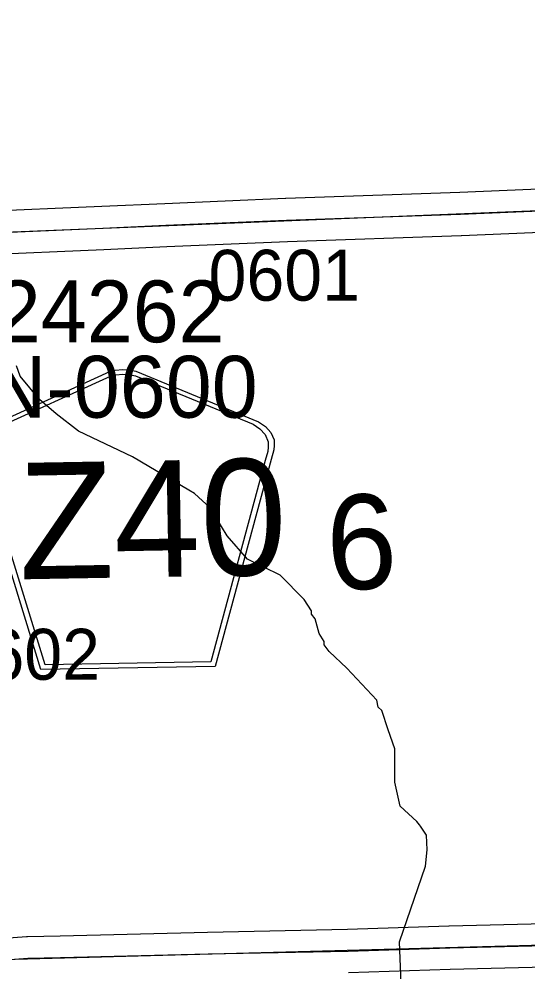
# Model space of a CAD drawing. Extents: x 128.7 to 185.5, y -21.4 to 12.6.
# Drawn here: x 164.112 to 164.812, y -1.683 to -0.374 of the extents above; entities that cross this region are included whole.
import ezdxf

# ---------------------------------------------------------------- set-up
doc = ezdxf.new("R2010")
doc.units = 0
for name, color, linetype in [('tdCoHydroRiver', 7, 'Continuous'), ('tdCoSecRdNmbr', 7, 'Continuous'), ('tdCoSecRteBand', 7, 'Continuous'), ('tdCoSecRteCL', 7, 'Continuous'), ('tdCoSectLine', 7, 'Continuous'), ('tdCoSectNmbr', 7, 'Continuous'), ('tdCoShieldCoRte', 7, 'Continuous'), ('tdCoStrucSecCoName', 7, 'Continuous'), ('tdCoStrucSecFHWANum', 7, 'Continuous'), ('tdCoSurfGravel', 7, 'Continuous'), ('tdCoTwpBndryShd', 7, 'Continuous')]:
    doc.layers.add(name, color=color, linetype=linetype)

msp = doc.modelspace()

# ---------------------------------------------------------------- linework, layer by layer
at = {"layer": 'tdCoHydroRiver'}
msp.add_lwpolyline([(164.6383, -1.7221), (164.6353, -1.6417), (164.6709, -1.5378), (164.6732, -1.5156), (164.6724, -1.4951), (164.6641, -1.4828), (164.6625, -1.4813), (164.6591, -1.4767), (164.6362, -1.4555), (164.6287, -1.4226), (164.6286, -1.3768), (164.6197, -1.3503), (164.6108, -1.3238), (164.6059, -1.3193), (164.6039, -1.3099), (164.5628, -1.2656), (164.5383, -1.2429), (164.5316, -1.2337), (164.5315, -1.2289), (164.5248, -1.2181), (164.5193, -1.1978), (164.5143, -1.1917), (164.5141, -1.187), (164.5041, -1.1716), (164.4712, -1.1381), (164.4262, -1.1161), (164.3982, -1.084), (164.3747, -1.0454), (164.3534, -1.0257), (164.3453, -1.0213), (164.2679, -0.9752), (164.1939, -0.9401), (164.1631, -0.916), (164.1402, -0.8964), (164.1138, -0.8642), (164.1085, -0.8502)], dxfattribs=at)
at = {"layer": 'tdCoSecRteBand'}
for points in [[(164.0195, -0.6395), (164.0196, -0.6395), (164.0547, -0.6383), (164.2259, -0.6309), (164.3124, -0.627), (164.3125, -0.627), (164.3125, -0.627), (164.4785, -0.6198), (164.4786, -0.6198), (164.4787, -0.6198), (164.7178, -0.6117), (164.8807, -0.6048)], [(164.8831, -0.6647), (164.7202, -0.6716), (164.7201, -0.6717), (164.72, -0.6717), (164.4809, -0.6798), (164.3151, -0.6869), (164.2286, -0.6909), (164.2286, -0.6909), (164.2285, -0.6909), (164.0571, -0.6983)], [(164.0512, -1.6465), (164.0532, -1.645), (164.06, -1.6397), (164.0685, -1.6387), (164.0777, -1.6378), (164.0782, -1.6377), (164.0787, -1.6377), (164.1221, -1.6345), (164.1229, -1.6344), (164.1238, -1.6344), (164.1685, -1.6336), (164.3711, -1.6285), (164.3712, -1.6285), (164.3713, -1.6285), (164.5635, -1.6246), (164.7031, -1.6201), (164.7032, -1.6201), (164.7033, -1.6201), (164.8724, -1.6159)], [(164.874, -1.6759), (164.7049, -1.6801), (164.5652, -1.6846)]]:
    msp.add_lwpolyline(points, dxfattribs=at)
at = {"layer": 'tdCoSecRteCL'}
for points in [[(163.9906, -0.6705), (164.0558, -0.6683), (164.2272, -0.6609), (164.3138, -0.657), (164.4797, -0.6498), (164.719, -0.6417), (164.882, -0.6348), (164.9794, -0.6316), (164.9843, -0.6303)], [(164.065, -1.6739), (164.0718, -1.6686), (164.0809, -1.6676), (164.1243, -1.6644), (164.1692, -1.6636), (164.3719, -1.6585), (164.5643, -1.6546), (164.7041, -1.6501), (164.8733, -1.6459), (165.0199, -1.6408)]]:
    msp.add_lwpolyline(points, dxfattribs=at)
at = {"layer": 'tdCoSectLine'}
for points in [[(163.9902, -0.6705), (164.9839, -0.6303)], [(164.0221, -1.668), (165.0195, -1.6408)]]:
    msp.add_lwpolyline(points, dxfattribs=at)
at = {"layer": 'tdCoShieldCoRte'}
for points in [[(164.1422, -1.2675), (164.0553, -0.9861), (164.0512, -0.973), (164.0504, -0.9671), (164.0502, -0.9593), (164.0543, -0.9489), (164.0614, -0.9403), (164.0709, -0.9335), (164.2369, -0.8582), (164.2444, -0.8564), (164.2548, -0.8553), (164.2652, -0.8561), (164.2728, -0.8576), (164.4413, -0.927), (164.451, -0.9335), (164.4584, -0.9419), (164.4628, -0.9521), (164.4629, -0.9599), (164.4623, -0.9658), (164.4587, -0.979), (164.3817, -1.2633)], [(164.1479, -1.2611), (164.0634, -0.9872), (164.0595, -0.9747), (164.0587, -0.969), (164.0585, -0.9615), (164.0624, -0.9515), (164.0693, -0.9433), (164.0784, -0.9367), (164.2377, -0.8645), (164.2449, -0.8628), (164.2549, -0.8617), (164.2649, -0.8624), (164.2721, -0.8639), (164.4339, -0.9305), (164.4432, -0.9367), (164.4503, -0.9448), (164.4546, -0.9546), (164.4547, -0.9621), (164.4541, -0.9678), (164.4506, -0.9805), (164.3757, -1.2571)]]:
    msp.add_lwpolyline(points, close=True, dxfattribs=at)
at = {"layer": 'tdCoSurfGravel'}
for points in [[(163.9906, -0.6705), (164.0558, -0.6683), (164.2272, -0.6609), (164.3138, -0.657), (164.4797, -0.6498), (164.719, -0.6417), (164.882, -0.6348)], [(164.065, -1.6739), (164.0718, -1.6686), (164.0809, -1.6676), (164.1243, -1.6644), (164.1692, -1.6636), (164.3719, -1.6585), (164.5643, -1.6546), (164.7041, -1.6501), (164.8733, -1.6459)]]:
    msp.add_lwpolyline(points, dxfattribs=at)
at = {"layer": 'tdCoTwpBndryShd'}
msp.add_lwpolyline([(152.9972, -1.0884), (154.0014, -1.05), (154.9975, -1.0131), (155.9997, -0.9764), (157.0004, -0.9281), (157.999, -0.8918), (158.9925, -0.8491), (159.995, -0.8004), (160.9943, -0.7775), (161.9932, -0.7415), (162.9929, -0.6989), (163.9902, -0.6705), (164.9839, -0.6303), (165.9816, -0.5867), (166.9844, -0.544), (167.9882, -0.5033), (168.982, -0.4705), (169.9782, -0.4328), (170.9728, -0.3985), (171.7607, -0.3736)], dxfattribs=at)

# ---------------------------------------------------------------- texts
at = {"layer": 'tdCoSecRdNmbr'}
for s, rotation, p in [('0601', 0.124, (164.3726, -0.7609)), ('0602', 0.1237, (164.0152, -1.282))]:
    msp.add_text(s, height=0.07, rotation=rotation, dxfattribs=at).set_placement(p)
at = {"layer": 'tdCoSectNmbr'}
msp.add_text('6', height=0.13, rotation=2.4124, dxfattribs=at).set_placement((164.5371, -1.1591))
at = {"layer": 'tdCoShieldCoRte'}
msp.add_text('Z40', height=0.16, rotation=1, dxfattribs=at).set_placement((164.1127, -1.1437))
at = {"layer": 'tdCoStrucSecCoName'}
msp.add_text('N-0600', height=0.085, dxfattribs=at).set_placement((164.0674, -0.9215))
at = {"layer": 'tdCoStrucSecFHWANum'}
msp.add_text('124262', height=0.085, dxfattribs=at).set_placement((164.0154, -0.8179))

doc.saveas('drawing.dxf')
